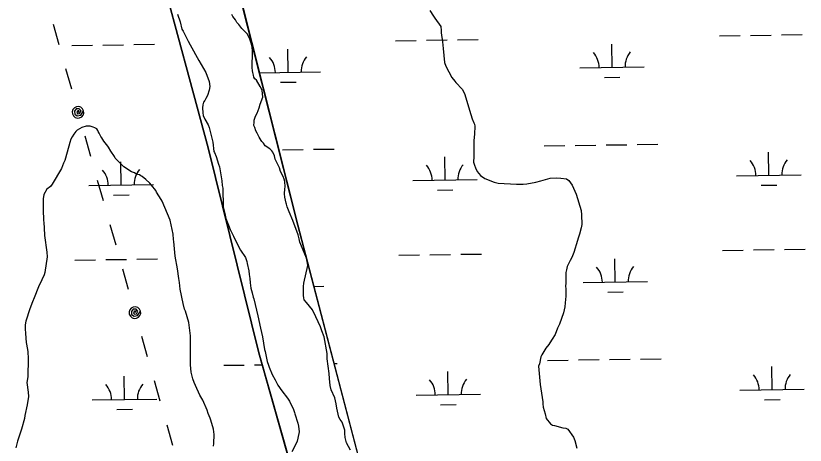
# Model space of a CAD drawing. Extents: x 3807117 to 3845308, y 337856 to 363736.
# Drawn here: x 3834769 to 3835992, y 347636 to 348302 of the extents above; entities that cross this region are included whole.
import ezdxf

# ---------------------------------------------------------------- set-up
doc = ezdxf.new("R2010")
doc.units = 0
for name, color, linetype in [('V-SITE-VEGE', 7, 'Continuous'), ('V-TOPO-SHOR', 7, 'Continuous'), ('V-UTIL-LINE', 7, 'Continuous'), ('V-WETL-SWMP', 7, 'Continuous')]:
    doc.layers.add(name, color=color, linetype=linetype)

msp = doc.modelspace()

# ---------------------------------------------------------------- linework, layer by layer
at = {"layer": 'V-SITE-VEGE'}
for points in [[(3835019.3, 348304.1), (3835023.5, 348292.1), (3835026.3, 348280.6), (3835028.1, 348277.8), (3835033.2, 348267.2), (3835036, 348262.1), (3835038.8, 348256.6), (3835052.6, 348232.2), (3835063.3, 348213.8), (3835068.4, 348199.5), (3835069.3, 348192.1), (3835068.4, 348186.1), (3835065.6, 348177.8), (3835063.3, 348173.2), (3835061.5, 348170), (3835059.7, 348167.7), (3835058.7, 348163.5), (3835058.3, 348158.9), (3835058.8, 348151.1), (3835059.2, 348146.9), (3835061.5, 348141.4), (3835067.1, 348132.7), (3835068.5, 348128.5), (3835074, 348105.5), (3835075.9, 348091.2), (3835076.8, 348089.4), (3835079.1, 348083.4), (3835082.8, 348071.4)], [(3835152.4, 348103.8), (3835150.1, 348106.5), (3835149.2, 348108.4), (3835145.9, 348113.4), (3835142.7, 348119.4), (3835140.8, 348123.1), (3835139, 348128.2), (3835137.6, 348131.4), (3835138.1, 348136.5), (3835138, 348139.7), (3835140.3, 348145.7), (3835142.6, 348150.8), (3835145.9, 348158.6), (3835147.7, 348164.6), (3835151.4, 348175.2), (3835150.4, 348186.3), (3835147.6, 348191.8), (3835141.6, 348201.5), (3835139.3, 348203.8), (3835137.9, 348206.5), (3835137, 348209.3), (3835136.1, 348213.4), (3835135.6, 348216.2), (3835135.2, 348221.3), (3835135.2, 348226.3), (3835135.6, 348240.6), (3835135.6, 348246.6), (3835135.1, 348253.1), (3835133.7, 348259.1), (3835130.9, 348266.9), (3835127.2, 348273.3), (3835118.9, 348281.6), (3835114.3, 348288.1), (3835111.5, 348291.3), (3835109.2, 348295), (3835105.1, 348300.5), (3835103.7, 348303.3)], [(3835410.2, 348309.7), (3835416.2, 348301), (3835418, 348297.8), (3835427.3, 348284.9), (3835428.2, 348278.9), (3835428.2, 348275.2), (3835430.1, 348260.9), (3835431, 348250.8), (3835433.4, 348229.1), (3835435.2, 348223.6), (3835444.5, 348205.6), (3835449.1, 348200.1), (3835450.5, 348198.2), (3835460.6, 348187.7), (3835463.8, 348182.1), (3835464.8, 348179.4)], [(3835464.8, 348179.4), (3835471.7, 348155), (3835475.9, 348141.6), (3835478.7, 348135.6), (3835479.6, 348133.3), (3835480.1, 348130.5), (3835479.6, 348118.1), (3835478.7, 348108), (3835478.7, 348083.5), (3835478.3, 348074.8), (3835479.7, 348069.7), (3835481.1, 348066), (3835483.9, 348060), (3835486.2, 348056.8), (3835488.9, 348054), (3835495.4, 348049.4), (3835510.1, 348043.5), (3835516.1, 348042.1), (3835544.7, 348040.3), (3835555.3, 348040.3), (3835560.9, 348040.8), (3835574.7, 348043.6), (3835582.5, 348045.4), (3835596.8, 348049.6), (3835606.9, 348050.1), (3835613.4, 348049.6), (3835622.1, 348048.7), (3835625.8, 348046.4), (3835630.9, 348039), (3835637.4, 348024.8), (3835644.8, 347999.9), (3835645.7, 347993), (3835645.8, 347978.2), (3835644.8, 347972.7), (3835642.6, 347963), (3835640.3, 347956.6), (3835639.3, 347952.9), (3835633.8, 347934.4), (3835630.6, 347926.6), (3835627.9, 347922), (3835623.3, 347912.7), (3835622.4, 347907.7), (3835621.4, 347903.5), (3835621, 347894.3), (3835621, 347887.4), (3835620.6, 347881.9), (3835621, 347878.6), (3835621, 347866.7), (3835620.1, 347856.5), (3835619.7, 347850.1), (3835617.4, 347840.8), (3835611.4, 347823.3), (3835608.2, 347817.3), (3835604.5, 347807.6), (3835599.9, 347800.2), (3835599, 347798.4), (3835594.9, 347791.9), (3835590.3, 347786.4), (3835583.8, 347775.8), (3835582.5, 347772.6), (3835580.2, 347762), (3835578.8, 347758.3), (3835580.2, 347741.2), (3835581.6, 347729.7), (3835584.4, 347709.9), (3835585.8, 347703), (3835585.3, 347699.8), (3835586.3, 347694.7), (3835589.1, 347684.5), (3835590.9, 347677.2), (3835597.4, 347668.9), (3835600.6, 347667), (3835603.8, 347666.1), (3835616.3, 347662.9), (3835621.4, 347662), (3835624.1, 347660.6), (3835632.9, 347648.2), (3835635.2, 347643.1), (3835638, 347631.2)], [(3835045.1, 347733.2), (3835043.3, 347738.8), (3835040.5, 347748.9), (3835039.6, 347760.4), (3835039.5, 347805.1), (3835038.6, 347813.4), (3835036.7, 347825.9), (3835031.6, 347843.4), (3835030.2, 347846.6), (3835027.9, 347855.4), (3835023.7, 347877.5), (3835022.3, 347888.1), (3835021.4, 347894.1), (3835019.5, 347909.3), (3835015.8, 347928.6), (3835013.5, 347951.7), (3835013, 347954.9), (3835012.5, 347962.7), (3835007.9, 347984.8), (3834995.4, 348013.9), (3834994, 348016.6), (3834986.6, 348028.1), (3834985.7, 348030.4), (3834979.2, 348038.7), (3834976.4, 348041.9), (3834970.4, 348047.9), (3834964.4, 348052.5), (3834962.6, 348053.4), (3834960.3, 348054.8), (3834958, 348055.3), (3834954.8, 348056.7), (3834952.5, 348058), (3834948.3, 348059.4), (3834936.3, 348067.2), (3834932.2, 348071.4), (3834922.9, 348081), (3834921.5, 348083.3), (3834916, 348091.6), (3834912.3, 348097.6), (3834911.4, 348099.5), (3834909.5, 348101.8), (3834905.4, 348107.3), (3834902.1, 348112.3), (3834900.7, 348114.2), (3834898, 348119.7), (3834896.6, 348122), (3834895.7, 348123.9), (3834894.3, 348126.2), (3834891, 348128), (3834888.7, 348128.9), (3834884.1, 348130.3), (3834877.7, 348130.3), (3834871.2, 348128.4), (3834863.9, 348124.3), (3834861.6, 348122), (3834858.8, 348117.8), (3834856, 348114.1), (3834854.2, 348110.4), (3834852.4, 348104.9), (3834851, 348099.4), (3834844.6, 348077.2), (3834842.7, 348073.1), (3834839.5, 348064.8), (3834825.3, 348040.3), (3834822.5, 348037.1), (3834817, 348032.5), (3834812.4, 348024.6), (3834811, 348017.7), (3834811, 348000.7), (3834811.5, 347984.5), (3834812, 347980.4), (3834812.5, 347972.6), (3834813.4, 347961), (3834816.7, 347934.8), (3834817.6, 347927.9), (3834814, 347903.4), (3834812.6, 347899.7), (3834808.9, 347892.4), (3834803.8, 347881.3), (3834797, 347864.2), (3834794.7, 347857.8), (3834790.5, 347847.2), (3834784.1, 347828.2), (3834783.2, 347822.3), (3834783.2, 347816.3), (3834783.7, 347808.9), (3834784.6, 347795.1), (3834785.1, 347792.3), (3834787.4, 347780.8), (3834787.9, 347769.7), (3834787.5, 347742.5), (3834786.6, 347735.6), (3834786.1, 347732.8), (3834788, 347718.1), (3834788.4, 347711.2), (3834786.6, 347698.3), (3834783, 347681.7), (3834782, 347677.1), (3834777.5, 347660.9), (3834771.5, 347642), (3834768.7, 347631.9)], [(3835287.7, 347628.3), (3835281.2, 347639.4), (3835279.4, 347647.7), (3835278.9, 347653.7), (3835278.9, 347659.2), (3835274.7, 347671.6), (3835271.5, 347675.8), (3835269.2, 347679.4), (3835266.4, 347693.3), (3835265.5, 347699.7), (3835263.2, 347709.4), (3835257.6, 347721.4), (3835256.2, 347728.3), (3835254.8, 347739.3), (3835254.3, 347746.7), (3835251.5, 347769.8), (3835251.1, 347778.1), (3835246.9, 347803.9), (3835243.2, 347813.1), (3835240.9, 347819.5), (3835233.9, 347834.7), (3835228.4, 347845.8), (3835219.1, 347856.8), (3835215.9, 347861.4), (3835215, 347864.2), (3835214.5, 347867.9), (3835214.5, 347881.7), (3835214.9, 347887.2), (3835221.4, 347914.4), (3835220.9, 347918.1), (3835219.5, 347926), (3835208.9, 347950.8), (3835207.9, 347955.9), (3835206.5, 347961.9), (3835198.2, 347984), (3835192.2, 347997.4), (3835189.4, 348005.2), (3835188.5, 348009.3), (3835187.6, 348011.2), (3835185.7, 348020.4), (3835185.2, 348025.5), (3835185.7, 348033.3), (3835186.1, 348036.1), (3835185.7, 348044.4), (3835184.7, 348048), (3835182.9, 348052.2), (3835179.2, 348060), (3835177.3, 348066), (3835174.6, 348071.1), (3835170.9, 348079.4), (3835169.5, 348084.4), (3835167.2, 348090), (3835165.3, 348092.3), (3835162.5, 348095), (3835155.2, 348100.1), (3835152.4, 348103.8)], [(3835082.8, 348071.4), (3835084.7, 348067.2), (3835088, 348045.6), (3835088.4, 348038.2), (3835089.4, 348034.5), (3835090.3, 348005), (3835092.6, 347994.9), (3835094.5, 347987.5), (3835098.2, 347976.9), (3835101, 347970), (3835106.1, 347959.9), (3835107.5, 347956.2), (3835117.2, 347938.2), (3835125, 347926.7), (3835126.9, 347920.7), (3835127.3, 347917.5), (3835129.7, 347906), (3835130.6, 347900.5), (3835131.5, 347894), (3835132, 347887.6), (3835132.9, 347879.3), (3835135.2, 347871.9), (3835136.6, 347865.5), (3835137.6, 347862.7), (3835143.6, 347836.4), (3835147.8, 347817.1), (3835151, 347803.7), (3835154.3, 347784.4), (3835155.2, 347781.1), (3835158.4, 347765.5), (3835160.3, 347759.9), (3835161.2, 347756.7), (3835166.3, 347745.2), (3835170.9, 347736.9), (3835173.7, 347730.9), (3835175.1, 347728.6), (3835181.1, 347719.9), (3835189.9, 347708.8), (3835193.1, 347704.2), (3835199.1, 347691.3), (3835200.5, 347686.7), (3835201.4, 347684.4), (3835206.1, 347669.7), (3835207, 347665.5), (3835207.9, 347656.3), (3835206.1, 347646.6), (3835204.7, 347642), (3835202.4, 347636.5), (3835196.5, 347625.4)], [(3835075.2, 347634.2), (3835075.7, 347638.3), (3835076.1, 347652.2), (3835075.2, 347660.9), (3835071, 347674.7), (3835070.1, 347677.5), (3835066.9, 347684.9), (3835065.5, 347689.9), (3835058.5, 347705.6), (3835055.3, 347710.7), (3835053.9, 347713.4), (3835047, 347728.2), (3835045.1, 347733.2)]]:
    msp.add_lwpolyline(points, dxfattribs=at)
at = {"layer": 'V-TOPO-SHOR'}
for points in [[(3834796.3, 349135), (3834916.5, 348691.8), (3834942.3, 348569.6), (3834991.8, 348374.3), (3835066.9, 348096.7), (3835145.2, 347779.1), (3835209.3, 347553.9)], [(3835319.4, 347543.1), (3835206.1, 347976.9), (3835094.9, 348416.8), (3835048.2, 348557.6)]]:
    msp.add_lwpolyline(points, dxfattribs=at)
at = {"layer": 'V-UTIL-LINE'}
for points in [[(3834826.5, 348288.5), (3834835.5, 348256.9)], [(3834846, 348219.7), (3834855, 348188.1)], [(3834865.3, 348151.8), (3834867.1, 348154), (3834864.8, 348154.2), (3834863.1, 348152), (3834864.2, 348149.3), (3834867.5, 348150.1), (3834869.9, 348154.1), (3834867.1, 348157.4), (3834862.3, 348157.3), (3834859.8, 348153.5), (3834860.1, 348149), (3834864.1, 348146.3), (3834869.4, 348147.5), (3834873.9, 348154.3), (3834872.3, 348157.4), (3834869.7, 348159.7), (3834866.3, 348160.7), (3834862.8, 348160.5), (3834859.7, 348158.9), (3834857.4, 348156.2), (3834856.3, 348152.8), (3834856.6, 348149.3), (3834858.2, 348146.2), (3834860.9, 348143.9), (3834864.2, 348142.9), (3834867.7, 348143.1), (3834870.9, 348144.7), (3834873.1, 348147.4), (3834874.2, 348150.8), (3834873.9, 348154.3)], [(3834875.6, 348115.5), (3834884.5, 348083.9)], [(3834895.1, 348046.7), (3834904, 348015.1)], [(3834914.6, 347978), (3834923.6, 347946.3)], [(3834934.1, 347909.2), (3834943.1, 347877.5)], [(3834953.4, 347841.3), (3834955.2, 347843.5), (3834952.9, 347843.7), (3834951.2, 347841.5), (3834952.3, 347838.8), (3834955.6, 347839.6), (3834958, 347843.6), (3834955.2, 347846.9), (3834950.4, 347846.8), (3834947.9, 347843), (3834948.2, 347838.5), (3834952.2, 347835.8), (3834957.5, 347836.9), (3834962, 347843.7), (3834960.4, 347846.9), (3834957.8, 347849.1), (3834954.4, 347850.2), (3834950.9, 347849.9), (3834947.8, 347848.3), (3834945.5, 347845.7), (3834944.4, 347842.3), (3834944.7, 347838.8), (3834946.3, 347835.7), (3834949, 347833.4), (3834952.3, 347832.3), (3834955.8, 347832.6), (3834959, 347834.2), (3834961.2, 347836.9), (3834962.3, 347840.2), (3834962, 347843.7)], [(3834963.7, 347805), (3834972.6, 347773.4)], [(3834983.2, 347736.2), (3834992.1, 347704.6)], [(3835002.7, 347667.4), (3835011.7, 347635.8)]]:
    msp.add_lwpolyline(points, dxfattribs=at)
at = {"layer": 'V-WETL-SWMP'}
for p, q in [((3835094.9, 348416.8), (3835206.1, 347976.9)), ((3835066.9, 348096.7), (3834991.8, 348374.3)), ((3835357.4, 348262.9), (3835389.3, 348263.4)), ((3835405.3, 348263.6), (3835437.3, 348264.1)), ((3835453.3, 348264.3), (3835485.3, 348264.8)), ((3835859.2, 348270.4), (3835891.2, 348270.9)), ((3835907.2, 348271.1), (3835939.2, 348271.6)), ((3835955.2, 348271.8), (3835987.2, 348272.3)), ((3834855.5, 348255.4), (3834887.5, 348255.9)), ((3834903.5, 348256.1), (3834935.5, 348256.6)), ((3834951.5, 348256.8), (3834983.5, 348257.3)), ((3835191, 348214), (3835190.5, 348250)), ((3835692.9, 348221.5), (3835692.3, 348257.5)), ((3835146.4, 348213.3), (3835241, 348214.7)), ((3835642.9, 348220.7), (3835742.8, 348222.2)), ((3835681.1, 348205.9), (3835705.1, 348206.2)), ((3835179.2, 348198.4), (3835203.2, 348198.7)), ((3835145.2, 347779.1), (3835066.9, 348096.7)), ((3835182, 348093.7), (3835214, 348094.2)), ((3835230, 348094.5), (3835261.9, 348094.9)), ((3835587.8, 348099.8), (3835619.8, 348100.3)), ((3835635.8, 348100.5), (3835667.8, 348101)), ((3835683.8, 348101.3), (3835715.8, 348101.7)), ((3835731.8, 348102), (3835763.8, 348102.5)), ((3835434, 348046.8), (3835433.5, 348082.8)), ((3835935.9, 348054.3), (3835935.3, 348090.3)), ((3834932.2, 348039.3), (3834931.6, 348075.3)), ((3835885.9, 348053.5), (3835985.9, 348055)), ((3835384, 348046), (3835484, 348047.5)), ((3834882.2, 348038.5), (3834982.1, 348040)), ((3835422.2, 348031.2), (3835446.2, 348031.5)), ((3835924.1, 348038.7), (3835948.1, 348039)), ((3834920.4, 348023.6), (3834944.4, 348024)), ((3835206.1, 347976.9), (3835319.4, 347543.1)), ((3835410.3, 347931), (3835442.3, 347931.5)), ((3835458.3, 347931.7), (3835490.3, 347932.2)), ((3835864.2, 347937.8), (3835896.2, 347938.3)), ((3835912.2, 347938.5), (3835944.2, 347939)), ((3835960.2, 347939.2), (3835992.2, 347939.7)), ((3834860.5, 347922.7), (3834892.5, 347923.2)), ((3834908.5, 347923.5), (3834940.5, 347923.9)), ((3834956.5, 347924.2), (3834988.5, 347924.7)), ((3835362.3, 347930.3), (3835394.3, 347930.7)), ((3835697.8, 347888.8), (3835697.3, 347924.8)), ((3835647.8, 347888.1), (3835747.8, 347889.6)), ((3835230.9, 347881.9), (3835246, 347882.1)), ((3835686.1, 347873.2), (3835710.1, 347873.6)), ((3835209.3, 347553.9), (3835145.2, 347779.1)), ((3835091, 347759.7), (3835122.9, 347760.1)), ((3835138.9, 347760.4), (3835150.5, 347760.6)), ((3835262.2, 347762.2), (3835266.9, 347762.3)), ((3835592.8, 347767.2), (3835624.8, 347767.7)), ((3835640.8, 347767.9), (3835672.8, 347768.4)), ((3835688.8, 347768.6), (3835720.8, 347769.1)), ((3835736.8, 347769.3), (3835768.8, 347769.8)), ((3835439, 347714.1), (3835438.4, 347750.1)), ((3835940.8, 347721.7), (3835940.3, 347757.7)), ((3834937.1, 347706.6), (3834936.6, 347742.6)), ((3835389, 347713.4), (3835489, 347714.9)), ((3835890.8, 347720.9), (3835990.8, 347722.4)), ((3834887.1, 347705.9), (3834987.1, 347707.4)), ((3835427.2, 347698.5), (3835451.2, 347698.9)), ((3835929.1, 347706), (3835953.1, 347706.4)), ((3834925.4, 347691), (3834949.4, 347691.4))]:
    msp.add_line(p, q, dxfattribs=at)
for centre, start, end in [((3835246.2, 348215.3), 140.0865, 181.6302), ((3835637.6, 348221.1), 0.0865, 41.6302), ((3835748.1, 348222.8), 140.0865, 181.6302), ((3835135.8, 348213.6), 0.0865, 41.6302), ((3835991.1, 348055.6), 140.0865, 181.6302), ((3835378.8, 348046.4), 0.0865, 41.6302), ((3835489.2, 348048.1), 140.0865, 181.6302), ((3835880.6, 348053.9), 0.0865, 41.6302), ((3834876.9, 348038.9), 0.0865, 41.6302), ((3834987.4, 348040.6), 140.0865, 181.6302), ((3835642.6, 347888.5), 0.0865, 41.6302), ((3835753.1, 347890.1), 140.0865, 181.6302), ((3835383.7, 347713.8), 0.0865, 41.6302), ((3835494.2, 347715.4), 140.0865, 181.6302), ((3835885.6, 347721.3), 0.0865, 41.6302), ((3835996.1, 347723), 140.0865, 181.6302), ((3834881.9, 347706.3), 0.0865, 41.6302), ((3834992.4, 347707.9), 140.0865, 181.6302)]:
    msp.add_arc(centre, 35.2, start, end, dxfattribs=at)

doc.saveas('drawing.dxf')
